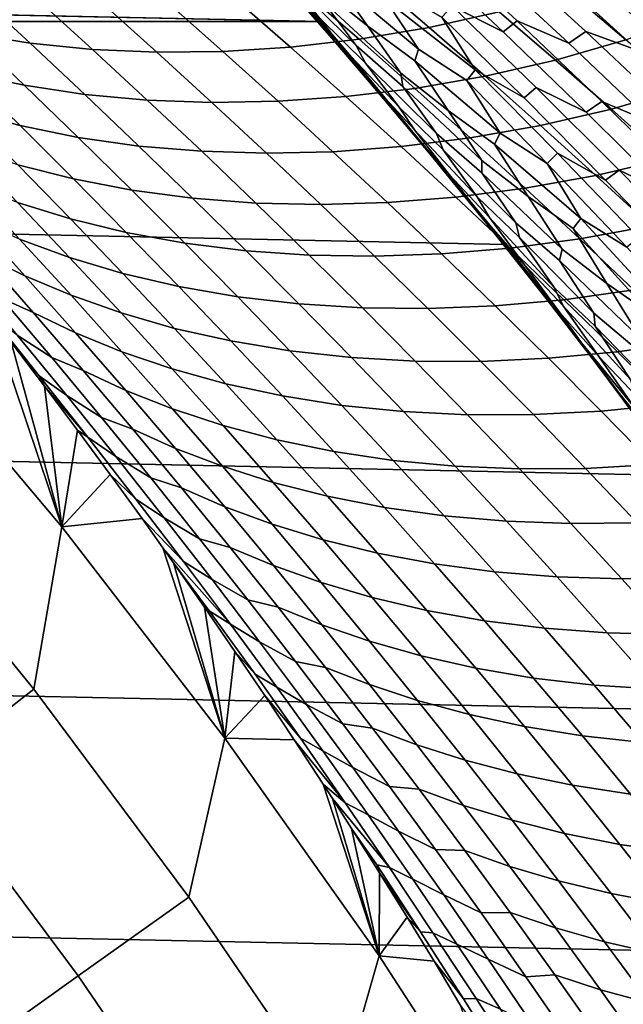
# Model space of a CAD drawing. Header units: metres. Extents: x -29 to 117, y -464 to 29.
# Tile 249 of 362: x 20.62 to 23.14, y 14.78 to 18.89. Entities that reach past the tile are written whole.
import ezdxf

# ---------------------------------------------------------------- set-up
doc = ezdxf.new("R2010")
doc.units = ezdxf.units.M
doc.layers.add('solid_24_501_056_XXX', color=7, linetype='CONTINUOUS')

msp = doc.modelspace()

# ---------------------------------------------------------------- linework, layer by layer
at = {"layer": 'solid_24_501_056_XXX'}
for points in [[(21.877172, 18.883842, -99.5), (-21.877172, 18.883842, -99.5), (-21.067442, 19.783127, -99.5)], [(21.877172, 18.883842, -99.5), (-21.067442, 19.783127, -99.5), (21.067442, 19.783127, -99.5)], [(21.067442, 19.783127, -99.5), (21.230419, 19.608143, 20), (22.03562, 18.698702, 20), (21.877172, 18.883842, -99.5)], [(22.079552, 18.630695, 24.482584), (22.03562, 18.698702, 20), (21.230419, 19.608143, 20), (21.905521, 18.833317, 24.714073)], [(21.823456, 18.927528, 24.82321), (21.905521, 18.833317, 24.714073), (21.230419, 19.608143, 20)], [(21.931847, 19.062904, 27.097235), (22.070745, 18.865934, 26.716711), (21.866047, 19.029411, 26.597908), (21.728909, 19.215572, 26.975533)], [(22.339151, 19.219343, 28.757349), (22.696327, 18.887028, 28.490547), (22.63789, 18.84038, 28.250345), (22.28747, 19.171068, 28.512207)], [(22.911615, 18.79331, 28.614447), (22.696327, 18.887028, 28.490547), (22.339151, 19.219343, 28.757349), (22.558472, 19.120972, 28.877775)], [(21.872908, 18.895777, 25.518579), (21.951174, 18.792482, 25.19573), (21.77058, 18.988174, 25.075207), (21.630608, 19.149754, 25.442898)], [(21.885365, 18.968086, 26.31146), (22.02351, 18.784084, 25.936474), (21.73468, 19.067396, 25.889566), (21.683483, 19.147823, 26.195906)], [(22.28747, 19.171068, 28.512207), (22.63789, 18.84038, 28.250345), (22.425358, 18.948561, 28.125944)], [(22.62356, 19.17127, 29.113958), (22.983019, 18.842257, 28.845901), (22.911615, 18.79331, 28.614447), (22.558472, 19.120972, 28.877775)], [(23.200943, 18.762671, 28.968521), (22.983019, 18.842257, 28.845901), (22.62356, 19.17127, 29.113958), (22.845226, 19.087324, 29.2335)], [(22.922115, 19.141064, 29.461206), (23.283783, 18.815268, 29.191645), (23.200943, 18.762671, 28.968521), (22.845226, 19.087324, 29.2335)], [(23.145983, 19.071213, 29.579105), (23.283783, 18.815268, 29.191645), (22.922115, 19.141064, 29.461206)], [(22.145208, 18.977736, 27.492336), (22.284143, 18.768585, 27.109156), (21.931847, 19.062904, 27.097235), (21.938898, 19.115387, 27.369009)], [(22.328188, 18.858707, 73.515152), (22.621681, 18.924402, 73.267876), (22.385252, 19.124535, 73.088783), (22.092913, 19.0602, 73.337738)], [(23.149929, 18.807919, 73.205368), (23.434105, 18.918518, 72.965439), (23.196274, 19.118658, 72.783463), (22.913691, 19.009123, 73.025711)], [(22.02351, 18.784084, 25.936474), (22.062773, 18.709715, 25.638678), (21.872908, 18.895777, 25.518579), (21.73468, 19.067396, 25.889566)], [(22.036816, 18.809717, 73.769379), (22.328188, 18.858707, 73.515152), (22.092913, 19.0602, 73.337738), (21.802614, 19.012682, 73.593437)], [(22.284143, 18.768585, 27.109156), (22.268406, 18.719351, 26.843517), (22.070745, 18.865934, 26.716711), (21.931847, 19.062904, 27.097235)], [(20.410835, 18.833113, 75.444946), (20.662188, 18.793348, 75.148918), (20.432714, 19.005167, 74.977631), (20.18223, 19.046967, 75.274094)], [(21.749416, 18.776508, 74.030998), (22.036816, 18.809717, 73.769379), (21.802614, 19.012682, 73.593437), (21.516235, 18.98105, 73.856331)], [(22.070745, 18.865934, 26.716711), (22.20982, 18.668339, 26.337572), (21.885365, 18.968086, 26.31146), (21.866047, 19.029411, 26.597908)], [(22.381666, 18.902493, 27.876364), (22.520237, 18.681709, 27.491426), (22.145208, 18.977736, 27.492336), (22.172052, 19.025406, 27.752211)], [(22.856615, 18.722, 73.445572), (23.149929, 18.807919, 73.205368), (22.913691, 19.009123, 73.025711), (22.621681, 18.924402, 73.267876)], [(20.662188, 18.793348, 75.148918), (20.922777, 18.767296, 74.859299), (20.692421, 18.97716, 74.687424), (20.432714, 19.005167, 74.977631)], [(20.922777, 18.767296, 74.859299), (21.19138, 18.755651, 74.57618), (20.960114, 18.963648, 74.403542), (20.692421, 18.97716, 74.687424)], [(21.46726, 18.758598, 74.300003), (21.749416, 18.776508, 74.030998), (21.516235, 18.98105, 73.856331), (21.235056, 18.964819, 74.126442)], [(21.951174, 18.792482, 25.19573), (22.093765, 18.6187, 24.825615), (21.823456, 18.927528, 24.82321), (21.77058, 18.988174, 25.075207)], [(22.20982, 18.668339, 26.337572), (22.218904, 18.611668, 26.05835), (22.02351, 18.784084, 25.936474), (21.885365, 18.968086, 26.31146)], [(22.520237, 18.681709, 27.491426), (22.485531, 18.636663, 27.237133), (22.284143, 18.768585, 27.109156), (22.145208, 18.977736, 27.492336)], [(21.19138, 18.755651, 74.57618), (21.46726, 18.758598, 74.300003), (21.235056, 18.964819, 74.126442), (20.960114, 18.963648, 74.403542)], [(22.093765, 18.6187, 24.825615), (21.905521, 18.833317, 24.714073), (21.823456, 18.927528, 24.82321)], [(22.425358, 18.948561, 28.125944), (22.776169, 18.608101, 27.864187), (22.72526, 18.564186, 27.619791), (22.381666, 18.902493, 27.876364)], [(22.984436, 18.504974, 27.992369), (22.776169, 18.608101, 27.864187), (22.425358, 18.948561, 28.125944), (22.63789, 18.84038, 28.250345)], [(20.395367, 18.668535, 75.91571), (20.637836, 18.617243, 75.614174), (20.410835, 18.833113, 75.444946), (20.169228, 18.886497, 75.74678)], [(22.062773, 18.709715, 25.638678), (22.203508, 18.5259, 25.265495), (21.951174, 18.792482, 25.19573), (21.872908, 18.895777, 25.518579)], [(22.561953, 18.654984, 73.691147), (22.856615, 18.722, 73.445572), (22.621681, 18.924402, 73.267876), (22.328188, 18.858707, 73.515152)], [(22.381666, 18.902493, 27.876364), (22.72526, 18.564186, 27.619791), (22.520237, 18.681709, 27.491426)], [(22.696327, 18.887028, 28.490547), (23.049566, 18.549831, 28.227674), (22.984436, 18.504974, 27.992369), (22.63789, 18.84038, 28.250345)], [(23.2609, 18.46085, 28.35494), (23.049566, 18.549831, 28.227674), (22.696327, 18.887028, 28.490547), (22.911615, 18.79331, 28.614447)], [(23.380772, 16.986727, -99.5), (-22.648489, 17.951477, -99.5), (-21.877172, 18.883842, -99.5), (22.648489, 17.951477, -99.5)], [(22.648489, 17.951477, -99.5), (-21.877172, 18.883842, -99.5), (21.877172, 18.883842, -99.5)], [(21.877172, 18.883842, -99.5), (22.03562, 18.698702, 20), (22.801893, 17.756229, 20), (22.648489, 17.951477, -99.5)], [(22.269489, 18.604561, 73.943878), (22.561953, 18.654984, 73.691147), (22.328188, 18.858707, 73.515152), (22.036816, 18.809717, 73.769379)], [(22.268406, 18.719351, 26.843517), (22.408485, 18.511724, 26.462147), (22.20982, 18.668339, 26.337572), (22.070745, 18.865934, 26.716711)], [(20.637836, 18.617243, 75.614174), (20.890068, 18.579493, 75.318611), (20.662188, 18.793348, 75.148918), (20.410835, 18.833113, 75.444946)], [(21.981056, 18.569811, 74.204185), (22.269489, 18.604561, 73.943878), (22.036816, 18.809717, 73.769379), (21.749416, 18.776508, 74.030998)], [(22.093765, 18.6187, 24.825615), (22.232531, 18.449955, 24.460663), (22.079552, 18.630695, 24.482584), (21.905521, 18.833317, 24.714073)], [(23.090012, 18.517317, 73.621864), (23.384647, 18.604387, 73.383644), (23.149929, 18.807919, 73.205368), (22.856615, 18.722, 73.445572)], [(22.983019, 18.842257, 28.845901), (23.338564, 18.508284, 28.581701), (23.2609, 18.46085, 28.35494), (22.911615, 18.79331, 28.614447)], [(23.55282, 18.433126, 28.707296), (23.338564, 18.508284, 28.581701), (22.983019, 18.842257, 28.845901), (23.200943, 18.762671, 28.968521)], [(20.890068, 18.579493, 75.318611), (21.151552, 18.555368, 75.029617), (20.922777, 18.767296, 74.859299), (20.662188, 18.793348, 75.148918)], [(21.151552, 18.555368, 75.029617), (21.421078, 18.545565, 74.747284), (21.19138, 18.755651, 74.57618), (20.922777, 18.767296, 74.859299)], [(21.697912, 18.550255, 74.472061), (21.981056, 18.569811, 74.204185), (21.749416, 18.776508, 74.030998), (21.46726, 18.758598, 74.300003)], [(22.203508, 18.5259, 25.265495), (22.267677, 18.431013, 24.952869), (22.093765, 18.6187, 24.825615), (21.951174, 18.792482, 25.19573)], [(22.218904, 18.611668, 26.05835), (22.359209, 18.415726, 25.681587), (22.062773, 18.709715, 25.638678), (22.02351, 18.784084, 25.936474)], [(22.485531, 18.636663, 27.237133), (22.625284, 18.417137, 26.853519), (22.268406, 18.719351, 26.843517), (22.284143, 18.768585, 27.109156)], [(20.388325, 18.509598, 76.3908), (20.619852, 18.448578, 76.082954), (20.395367, 18.668535, 75.91571), (20.164726, 18.731695, 76.223763)], [(21.421078, 18.545565, 74.747284), (21.697912, 18.550255, 74.472061), (21.46726, 18.758598, 74.300003), (21.19138, 18.755651, 74.57618)], [(22.794167, 18.449024, 73.865707), (23.090012, 18.517317, 73.621864), (22.856615, 18.722, 73.445572), (22.561953, 18.654984, 73.691147)], [(22.816978, 17.726509, 23.500824), (22.801893, 17.756229, 20), (22.03562, 18.698702, 20), (22.581844, 18.023191, 23.813959)], [(22.363506, 18.291527, 24.104679), (22.581844, 18.023191, 23.813959), (22.03562, 18.698702, 20)], [(22.332708, 18.32884, 24.145679), (22.363506, 18.291527, 24.104679), (22.03562, 18.698702, 20)], [(22.079552, 18.630695, 24.482584), (22.332708, 18.32884, 24.145679), (22.03562, 18.698702, 20)], [(22.359209, 18.415726, 25.681587), (22.386713, 18.347687, 25.392151), (22.203508, 18.5259, 25.265495), (22.062773, 18.709715, 25.638678)], [(22.625284, 18.417137, 26.853519), (22.600967, 18.371351, 26.593918), (22.408485, 18.511724, 26.462147), (22.268406, 18.719351, 26.843517)], [(22.520237, 18.681709, 27.491426), (22.864319, 18.333294, 27.234806), (22.82184, 18.291059, 26.986015), (22.485531, 18.636663, 27.237133)], [(23.064837, 18.221266, 27.367258), (22.864319, 18.333294, 27.234806), (22.520237, 18.681709, 27.491426), (22.72526, 18.564186, 27.619791)], [(20.619852, 18.448578, 76.082954), (20.863197, 18.399357, 75.781761), (20.637836, 18.617243, 75.614174), (20.395367, 18.668535, 75.91571)], [(22.408485, 18.511724, 26.462147), (22.549242, 18.30257, 26.081749), (22.218904, 18.611668, 26.05835), (22.20982, 18.668339, 26.337572)], [(22.500601, 18.397209, 74.116905), (22.794167, 18.449024, 73.865707), (22.561953, 18.654984, 73.691147), (22.269489, 18.604561, 73.943878)], [(20.863197, 18.399357, 75.781761), (21.11632, 18.363598, 75.486687), (20.890068, 18.579493, 75.318611), (20.637836, 18.617243, 75.614174)], [(22.211121, 18.360954, 74.375877), (22.500601, 18.397209, 74.116905), (22.269489, 18.604561, 73.943878), (21.981056, 18.569811, 74.204185)], [(22.232531, 18.449955, 24.460663), (22.332708, 18.32884, 24.145679), (22.079552, 18.630695, 24.482584)], [(22.267677, 18.431013, 24.952869), (22.41263, 18.244884, 24.580589), (22.232531, 18.449955, 24.460663), (22.093765, 18.6187, 24.825615)], [(22.549242, 18.30257, 26.081749), (22.548237, 18.250792, 25.809608), (22.359209, 18.415726, 25.681587), (22.218904, 18.611668, 26.05835)], [(22.485531, 18.636663, 27.237133), (22.82184, 18.291059, 26.986015), (22.625284, 18.417137, 26.853519)], [(22.776169, 18.608101, 27.864187), (23.122887, 18.262848, 27.606533), (23.064837, 18.221266, 27.367258), (22.72526, 18.564186, 27.619791)], [(23.326975, 18.164869, 27.738377), (23.122887, 18.262848, 27.606533), (22.776169, 18.608101, 27.864187), (22.984436, 18.504974, 27.992369)], [(23.321833, 18.310349, 73.796715), (23.617804, 18.398523, 73.560509), (23.384647, 18.604387, 73.383644), (23.090012, 18.517317, 73.621864)], [(21.11632, 18.363598, 75.486687), (21.37871, 18.341377, 75.198341), (21.151552, 18.555368, 75.029617), (20.890068, 18.579493, 75.318611)], [(21.926973, 18.339788, 74.642586), (22.211121, 18.360954, 74.375877), (21.981056, 18.569811, 74.204185), (21.697912, 18.550255, 74.472061)], [(21.37871, 18.341377, 75.198341), (21.649172, 18.333385, 74.916824), (21.421078, 18.545565, 74.747284), (21.151552, 18.555368, 75.029617)], [(21.649172, 18.333385, 74.916824), (21.926973, 18.339788, 74.642586), (21.697912, 18.550255, 74.472061), (21.421078, 18.545565, 74.747284)], [(22.386713, 18.347687, 25.392151), (22.529692, 18.151535, 25.017038), (22.267677, 18.431013, 24.952869), (22.203508, 18.5259, 25.265495)], [(23.024792, 18.240826, 74.038803), (23.321833, 18.310349, 73.796715), (23.090012, 18.517317, 73.621864), (22.794167, 18.449024, 73.865707)], [(23.049566, 18.549831, 28.227674), (23.398729, 18.207766, 27.968836), (23.326975, 18.164869, 27.738377), (22.984436, 18.504974, 27.992369)], [(23.606188, 18.1236, 28.099356), (23.398729, 18.207766, 27.968836), (23.049566, 18.549831, 28.227674), (23.2609, 18.46085, 28.35494)], [(20.61022, 18.28553, 76.556114), (20.842648, 18.226631, 76.248505), (20.619852, 18.448578, 76.082954), (20.388325, 18.509598, 76.3908)], [(22.600967, 18.371351, 26.593918), (22.741993, 18.152967, 26.211933), (22.549242, 18.30257, 26.081749), (22.408485, 18.511724, 26.462147)], [(20.842648, 18.226631, 76.248505), (21.086876, 18.179462, 75.947678), (20.863197, 18.399357, 75.781761), (20.619852, 18.448578, 76.082954)], [(22.41263, 18.244884, 24.580589), (22.554958, 18.062042, 24.212477), (22.332708, 18.32884, 24.145679), (22.232531, 18.449955, 24.460663)], [(22.730108, 18.187658, 74.288445), (23.024792, 18.240826, 74.038803), (22.794167, 18.449024, 73.865707), (22.500601, 18.397209, 74.116905)], [(21.086876, 18.179462, 75.947678), (21.340902, 18.145668, 75.653122), (21.11632, 18.363598, 75.486687), (20.863197, 18.399357, 75.781761)], [(22.439566, 18.14994, 74.546043), (22.730108, 18.187658, 74.288445), (22.500601, 18.397209, 74.116905), (22.211121, 18.360954, 74.375877)], [(22.529692, 18.151535, 25.017038), (22.579994, 18.065374, 24.714396), (22.41263, 18.244884, 24.580589), (22.267677, 18.431013, 24.952869)], [(22.548237, 18.250792, 25.809608), (22.690439, 18.042778, 25.431332), (22.386713, 18.347687, 25.392151), (22.359209, 18.415726, 25.681587)], [(22.82184, 18.291059, 26.986015), (22.962181, 18.061068, 26.602196), (22.600967, 18.371351, 26.593918), (22.625284, 18.417137, 26.853519)], [(20.609018, 18.128056, 77.033096), (20.830376, 18.059498, 76.719666), (20.61022, 18.28553, 76.556114), (20.389778, 18.356258, 76.869667)], [(21.340902, 18.145668, 75.653122), (21.604214, 18.125326, 75.365456), (21.37871, 18.341377, 75.198341), (21.11632, 18.363598, 75.486687)], [(22.154402, 18.127199, 74.811569), (22.439566, 18.14994, 74.546043), (22.211121, 18.360954, 74.375877), (21.926973, 18.339788, 74.642586)], [(22.962181, 18.061068, 26.602196), (22.929398, 18.018929, 26.34853), (22.741993, 18.152967, 26.211933), (22.600967, 18.371351, 26.593918)], [(21.604214, 18.125326, 75.365456), (21.875622, 18.119114, 75.084785), (21.649172, 18.333385, 74.916824), (21.37871, 18.341377, 75.198341)], [(21.875622, 18.119114, 75.084785), (22.154402, 18.127199, 74.811569), (21.926973, 18.339788, 74.642586), (21.649172, 18.333385, 74.916824)], [(22.554958, 18.062042, 24.212477), (22.363506, 18.291527, 24.104679), (22.332708, 18.32884, 24.145679)], [(22.690439, 18.042778, 25.431332), (22.706371, 17.981339, 25.15007), (22.529692, 18.151535, 25.017038), (22.386713, 18.347687, 25.392151)], [(22.864319, 18.333294, 27.234806), (23.204157, 17.980181, 26.982445), (23.154005, 17.940945, 26.739071), (22.82184, 18.291059, 26.986015)], [(23.400263, 17.873747, 27.118856), (23.204157, 17.980181, 26.982445), (22.864319, 18.333294, 27.234806), (23.064837, 18.221266, 27.367258)], [(23.253784, 18.030384, 74.210396), (23.552034, 18.101093, 73.9701), (23.321833, 18.310349, 73.796715), (23.024792, 18.240826, 74.038803)], [(20.830376, 18.059498, 76.719666), (21.063711, 18.002701, 76.412323), (20.842648, 18.226631, 76.248505), (20.61022, 18.28553, 76.556114)], [(22.554958, 18.062042, 24.212477), (22.666073, 17.91855, 23.870615), (22.581844, 18.023191, 23.813959), (22.363506, 18.291527, 24.104679)], [(22.741993, 18.152967, 26.211933), (22.884171, 17.932138, 25.830532), (22.548237, 18.250792, 25.809608), (22.549242, 18.30257, 26.081749)], [(22.82184, 18.291059, 26.986015), (23.154005, 17.940945, 26.739071), (22.962181, 18.061068, 26.602196)], [(22.579994, 18.065374, 24.714396), (22.727041, 17.866764, 24.340208), (22.554958, 18.062042, 24.212477), (22.41263, 18.244884, 24.580589)], [(22.884171, 17.932138, 25.830532), (22.873232, 17.885489, 25.565327), (22.690439, 18.042778, 25.431332), (22.548237, 18.250792, 25.809608)], [(22.95797, 17.975908, 74.458458), (23.253784, 18.030384, 74.210396), (23.024792, 18.240826, 74.038803), (22.730108, 18.187658, 74.288445)], [(23.122887, 18.262848, 27.606533), (23.465366, 17.912819, 27.353077), (23.400263, 17.873747, 27.118856), (23.064837, 18.221266, 27.367258)], [(23.665363, 17.82008, 27.488461), (23.465366, 17.912819, 27.353077), (23.122887, 18.262848, 27.606533), (23.326975, 18.164869, 27.738377)], [(20.618271, 17.97401, 77.514801), (20.826468, 17.897913, 77.19471), (20.609018, 18.128056, 77.033096), (20.401789, 18.20636, 77.353241)], [(21.063711, 18.002701, 76.412323), (21.308836, 17.95756, 76.111893), (21.086876, 18.179462, 75.947678), (20.842648, 18.226631, 76.248505)], [(22.666353, 17.936764, 74.714661), (22.95797, 17.975908, 74.458458), (22.730108, 18.187658, 74.288445), (22.439566, 18.14994, 74.546043)], [(20.46467, 17.908131, 78.337547), (20.640036, 17.820955, 78.002182), (20.426455, 18.057446, 77.842506), (20.252256, 18.14686, 78.177856)], [(21.308836, 17.95756, 76.111893), (21.563776, 17.925705, 75.817886), (21.340902, 18.145668, 75.653122), (21.086876, 18.179462, 75.947678)], [(21.563776, 17.925705, 75.817886), (21.828018, 17.907213, 75.53093), (21.604214, 18.125326, 75.365456), (21.340902, 18.145668, 75.653122)], [(22.380159, 17.912483, 74.978966), (22.666353, 17.936764, 74.714661), (22.439566, 18.14994, 74.546043), (22.154402, 18.127199, 74.811569)], [(22.706371, 17.981339, 25.15007), (22.851318, 17.772715, 24.773291), (22.579994, 18.065374, 24.714396), (22.529692, 18.151535, 25.017038)], [(22.929398, 18.018929, 26.34853), (23.071127, 17.789694, 25.966162), (22.884171, 17.932138, 25.830532), (22.741993, 18.152967, 26.211933)], [(20.826468, 17.897913, 77.19471), (21.04875, 17.831507, 76.881447), (20.830376, 18.059498, 76.719666), (20.609018, 18.128056, 77.033096)], [(21.828018, 17.907213, 75.53093), (22.100388, 17.902752, 75.251137), (21.875622, 18.119114, 75.084785), (21.604214, 18.125326, 75.365456)], [(22.100388, 17.902752, 75.251137), (22.380159, 17.912483, 74.978966), (22.154402, 18.127199, 74.811569), (21.875622, 18.119114, 75.084785)], [(22.851318, 17.772715, 24.773291), (22.887999, 17.695599, 24.480375), (22.727041, 17.866764, 24.340208), (22.579994, 18.065374, 24.714396)], [(20.640036, 17.820955, 78.002182), (20.832914, 17.739744, 77.6745), (20.618271, 17.97401, 77.514801), (20.426455, 18.057446, 77.842506)], [(21.04875, 17.831507, 76.881447), (21.283005, 17.776789, 76.574394), (21.063711, 18.002701, 76.412323), (20.830376, 18.059498, 76.719666)], [(22.727041, 17.866764, 24.340208), (22.872616, 17.669647, 23.96924), (22.666073, 17.91855, 23.870615), (22.554958, 18.062042, 24.212477)], [(22.666073, 17.91855, 23.870615), (22.816978, 17.726509, 23.500824), (22.581844, 18.023191, 23.813959)], [(22.873232, 17.885489, 25.565327), (23.017054, 17.665277, 25.185797), (22.706371, 17.981339, 25.15007), (22.690439, 18.042778, 25.431332)], [(22.962181, 18.061068, 26.602196), (23.294691, 17.700399, 26.355274), (23.253565, 17.662111, 26.107431), (22.929398, 18.018929, 26.34853)], [(23.184141, 17.761955, 74.626915), (23.4811, 17.817696, 74.38047), (23.253784, 18.030384, 74.210396), (22.95797, 17.975908, 74.458458)], [(23.481886, 17.586342, 26.496391), (23.294691, 17.700399, 26.355274), (22.962181, 18.061068, 26.602196), (23.154005, 17.940945, 26.739071)], [(21.283005, 17.776789, 76.574394), (21.529036, 17.733654, 76.274384), (21.308836, 17.95756, 76.111893), (21.063711, 18.002701, 76.412323)], [(23.017054, 17.665277, 25.185797), (23.02161, 17.610704, 24.912512), (22.851318, 17.772715, 24.773291), (22.706371, 17.981339, 25.15007)], [(22.929398, 18.018929, 26.34853), (23.253565, 17.662111, 26.107431), (23.071127, 17.789694, 25.966162)], [(24.071438, 15.992999, -99.5), (-23.380772, 16.986727, -99.5), (-22.648489, 17.951477, -99.5), (23.380772, 16.986727, -99.5)], [(20.542089, 17.727875, 78.857132), (20.675192, 17.667522, 78.495308), (20.46467, 17.908131, 78.337547), (20.330063, 17.974426, 78.697304)], [(20.832914, 17.739744, 77.6745), (21.042086, 17.665834, 77.354492), (20.826468, 17.897913, 77.19471), (20.618271, 17.97401, 77.514801)], [(21.529036, 17.733654, 76.274384), (21.784901, 17.703714, 75.980957), (21.563776, 17.925705, 75.817886), (21.308836, 17.95756, 76.111893)], [(22.648489, 17.951477, -99.5), (22.801893, 17.756229, 20), (23.527885, 16.782389, 20), (23.380772, 16.986727, -99.5)], [(22.891439, 17.721424, 74.881699), (23.184141, 17.761955, 74.626915), (22.95797, 17.975908, 74.458458), (22.666353, 17.936764, 74.714661)], [(20.675192, 17.667522, 78.495308), (20.85173, 17.582573, 78.159943), (20.640036, 17.820955, 78.002182), (20.46467, 17.908131, 78.337547)], [(21.042086, 17.665834, 77.354492), (21.265301, 17.601562, 77.041412), (21.04875, 17.831507, 76.881447), (20.826468, 17.897913, 77.19471)], [(21.784901, 17.703714, 75.980957), (22.050087, 17.687044, 75.69474), (21.828018, 17.907213, 75.53093), (21.563776, 17.925705, 75.817886)], [(22.050087, 17.687044, 75.69474), (22.323427, 17.684299, 75.415855), (22.100388, 17.902752, 75.251137), (21.828018, 17.907213, 75.53093)], [(22.323427, 17.684299, 75.415855), (22.604202, 17.695644, 75.144753), (22.380159, 17.912483, 74.978966), (22.100388, 17.902752, 75.251137)], [(22.604202, 17.695644, 75.144753), (22.891439, 17.721424, 74.881699), (22.666353, 17.936764, 74.714661), (22.380159, 17.912483, 74.978966)], [(22.872616, 17.669647, 23.96924), (22.96456, 17.541183, 23.641493), (22.816978, 17.726509, 23.500824), (22.666073, 17.91855, 23.870615)], [(23.071127, 17.789694, 25.966162), (23.214458, 17.557076, 25.584011), (22.873232, 17.885489, 25.565327), (22.884171, 17.932138, 25.830532)], [(22.887999, 17.695599, 24.480375), (23.036865, 17.484369, 24.104544), (22.872616, 17.669647, 23.96924), (22.727041, 17.866764, 24.340208)], [(23.214458, 17.557076, 25.584011), (23.193747, 17.515787, 25.325583), (23.017054, 17.665277, 25.185797), (22.873232, 17.885489, 25.565327)], [(20.608671, 17.573751, 79.363121), (20.752119, 17.479416, 79.014915), (20.542089, 17.727875, 78.857132), (20.400011, 17.82448, 79.205269)], [(20.85173, 17.582573, 78.159943), (21.045677, 17.503567, 77.832314), (20.832914, 17.739744, 77.6745), (20.640036, 17.820955, 78.002182)], [(21.265301, 17.601562, 77.041412), (21.500486, 17.548904, 76.73468), (21.283005, 17.776789, 76.574394), (21.04875, 17.831507, 76.881447)], [(21.500486, 17.548904, 76.73468), (21.747435, 17.50775, 76.43512), (21.529036, 17.733654, 76.274384), (21.283005, 17.776789, 76.574394)], [(23.253565, 17.662111, 26.107431), (23.39575, 17.42193, 25.724911), (23.214458, 17.557076, 25.584011), (23.071127, 17.789694, 25.966162)], [(21.045677, 17.503567, 77.832314), (21.255835, 17.431829, 77.512421), (21.042086, 17.665834, 77.354492), (20.832914, 17.739744, 77.6745)], [(21.747435, 17.50775, 76.43512), (22.004236, 17.479698, 76.142311), (21.784901, 17.703714, 75.980957), (21.529036, 17.733654, 76.274384)], [(23.525545, 16.779837, 22.559015), (23.527885, 16.782389, 20), (22.801893, 17.756229, 20), (23.296782, 17.094587, 22.862621)], [(23.267138, 17.134716, 22.901985), (23.296782, 17.094587, 22.862621), (22.801893, 17.756229, 20)], [(23.064054, 17.405704, 23.171926), (23.267138, 17.134716, 22.901985), (22.801893, 17.756229, 20)], [(22.825943, 17.715034, 23.488886), (23.064054, 17.405704, 23.171926), (22.801893, 17.756229, 20)], [(22.816978, 17.726509, 23.500824), (22.825943, 17.715034, 23.488886), (22.801893, 17.756229, 20)], [(23.02161, 17.610704, 24.912512), (23.168245, 17.389477, 24.534332), (22.887999, 17.695599, 24.480375), (22.851318, 17.772715, 24.773291)], [(23.11478, 17.503923, 75.047127), (23.408583, 17.545795, 74.7938), (23.184141, 17.761955, 74.626915), (22.891439, 17.721424, 74.881699)], [(20.495399, 17.6579, 79.726837), (20.440832, 17.728121, 79.651855), (20.075855, 17.625244, 84.956604), (20.793886, 16.772104, 84.956604)], [(20.752119, 17.479416, 79.014915), (20.883781, 17.425047, 78.651108), (20.675192, 17.667522, 78.495308), (20.542089, 17.727875, 78.857132)], [(22.004236, 17.479698, 76.142311), (22.270374, 17.464817, 75.856857), (22.050087, 17.687044, 75.69474), (21.784901, 17.703714, 75.980957)], [(22.544701, 17.46376, 75.578903), (22.82649, 17.476681, 75.308907), (22.604202, 17.695644, 75.144753), (22.323427, 17.684299, 75.415855)], [(22.82649, 17.476681, 75.308907), (23.11478, 17.503923, 75.047127), (22.891439, 17.721424, 74.881699), (22.604202, 17.695644, 75.144753)], [(22.96456, 17.541183, 23.641493), (23.117704, 17.335711, 23.26922), (22.825943, 17.715034, 23.488886), (22.816978, 17.726509, 23.500824)], [(23.117704, 17.335711, 23.26922), (23.064054, 17.405704, 23.171926), (22.825943, 17.715034, 23.488886)], [(23.168245, 17.389477, 24.534332), (23.191561, 17.32172, 24.250881), (23.036865, 17.484369, 24.104544), (22.887999, 17.695599, 24.480375)], [(20.582861, 17.544397, 79.846985), (20.495399, 17.6579, 79.726837), (20.793886, 16.772104, 84.956604)], [(20.700275, 17.403164, 79.882004), (20.495399, 17.6579, 79.726837), (20.582861, 17.544397, 79.846985)], [(20.700275, 17.403164, 79.882004), (20.81529, 17.321138, 79.51889), (20.608671, 17.573751, 79.363121), (20.495399, 17.6579, 79.726837)], [(20.883781, 17.425047, 78.651108), (21.061501, 17.342306, 78.315773), (20.85173, 17.582573, 78.159943), (20.675192, 17.667522, 78.495308)], [(21.255835, 17.431829, 77.512421), (21.479992, 17.369671, 77.199554), (21.265301, 17.601562, 77.041412), (21.042086, 17.665834, 77.354492)], [(22.270374, 17.464817, 75.856857), (22.544701, 17.46376, 75.578903), (22.323427, 17.684299, 75.415855), (22.050087, 17.687044, 75.69474)], [(23.036865, 17.484369, 24.104544), (23.18536, 17.272804, 23.73103), (22.96456, 17.541183, 23.641493), (22.872616, 17.669647, 23.96924)], [(23.193747, 17.515787, 25.325583), (23.338909, 17.283253, 24.945063), (23.02161, 17.610704, 24.912512), (23.017054, 17.665277, 25.185797)], [(20.075855, 17.625244, 84.956604), (19.994238, 16.934256, 92.171654), (20.676966, 16.093529, 92.171654), (20.793886, 16.772104, 84.956604)], [(23.338909, 17.283253, 24.945063), (23.3323, 17.235817, 24.679546), (23.168245, 17.389477, 24.534332), (23.02161, 17.610704, 24.912512)], [(20.81529, 17.321138, 79.51889), (20.96011, 17.229057, 79.170639), (20.752119, 17.479416, 79.014915), (20.608671, 17.573751, 79.363121)], [(21.061501, 17.342306, 78.315773), (21.256523, 17.26549, 77.98822), (21.045677, 17.503567, 77.832314), (20.85173, 17.582573, 78.159943)], [(21.479992, 17.369671, 77.199554), (21.716116, 17.31905, 76.893173), (21.500486, 17.548904, 76.73468), (21.265301, 17.601562, 77.041412)], [(20.722744, 17.360374, 80.03904), (20.582861, 17.544397, 79.846985), (20.793886, 16.772104, 84.956604)], [(20.700275, 17.403164, 79.882004), (20.582861, 17.544397, 79.846985), (20.722744, 17.360374, 80.03904)], [(21.716116, 17.31905, 76.893173), (21.963991, 17.279852, 76.594093), (21.747435, 17.50775, 76.43512), (21.500486, 17.548904, 76.73468)], [(23.18536, 17.272804, 23.73103), (23.258533, 17.159821, 23.416965), (23.117704, 17.335711, 23.26922), (22.96456, 17.541183, 23.641493)], [(23.336338, 17.284258, 75.210922), (23.631252, 17.327429, 74.959084), (23.408583, 17.545795, 74.7938), (23.11478, 17.503923, 75.047127)], [(21.256523, 17.26549, 77.98822), (21.467672, 17.195906, 77.668465), (21.255835, 17.431829, 77.512421), (21.045677, 17.503567, 77.832314)], [(21.963991, 17.279852, 76.594093), (22.221739, 17.25366, 76.301918), (22.004236, 17.479698, 76.142311), (21.747435, 17.50775, 76.43512)], [(23.046982, 17.255592, 75.471397), (23.336338, 17.284258, 75.210922), (23.11478, 17.503923, 75.047127), (22.82649, 17.476681, 75.308907)], [(20.96011, 17.229057, 79.170639), (21.090399, 17.180708, 78.804932), (20.883781, 17.425047, 78.651108), (20.752119, 17.479416, 79.014915)], [(22.221739, 17.25366, 76.301918), (22.488842, 17.24054, 76.017258), (22.270374, 17.464817, 75.856857), (22.004236, 17.479698, 76.142311)], [(22.488842, 17.24054, 76.017258), (22.764164, 17.241133, 75.740273), (22.544701, 17.46376, 75.578903), (22.270374, 17.464817, 75.856857)], [(22.764164, 17.241133, 75.740273), (23.046982, 17.255592, 75.471397), (22.82649, 17.476681, 75.308907), (22.544701, 17.46376, 75.578903)], [(23.191561, 17.32172, 24.250881), (23.341963, 17.09774, 23.873663), (23.18536, 17.272804, 23.73103), (23.036865, 17.484369, 24.104544)], [(21.090399, 17.180708, 78.804932), (21.269302, 17.100163, 78.469658), (21.061501, 17.342306, 78.315773), (20.883781, 17.425047, 78.651108)], [(21.467672, 17.195906, 77.668465), (21.69278, 17.135841, 77.355835), (21.479992, 17.369671, 77.199554), (21.255835, 17.431829, 77.512421)], [(23.117704, 17.335711, 23.26922), (23.267138, 17.134716, 22.901985), (23.064054, 17.405704, 23.171926)], [(20.700275, 17.403164, 79.882004), (20.722744, 17.360374, 80.03904), (20.903025, 17.14658, 80.035469)], [(20.903025, 17.14658, 80.035469), (21.019825, 17.06665, 79.672562), (20.81529, 17.321138, 79.51889), (20.700275, 17.403164, 79.882004)], [(21.69278, 17.135841, 77.355835), (21.929853, 17.087233, 77.049835), (21.716116, 17.31905, 76.893173), (21.479992, 17.369671, 77.199554)], [(20.860487, 17.176085, 80.228081), (20.722744, 17.360374, 80.03904), (20.793886, 16.772104, 84.956604)], [(20.903025, 17.14658, 80.035469), (20.722744, 17.360374, 80.03904), (20.860487, 17.176085, 80.228081)], [(21.269302, 17.100163, 78.469658), (21.465408, 17.025518, 78.142197), (21.256523, 17.26549, 77.98822), (21.061501, 17.342306, 78.315773)], [(23.258533, 17.159821, 23.416965), (23.413815, 16.940481, 23.042656), (23.267138, 17.134716, 22.901985), (23.117704, 17.335711, 23.26922)], [(21.019825, 17.06665, 79.672562), (21.166018, 16.97681, 79.324287), (20.96011, 17.229057, 79.170639), (20.81529, 17.321138, 79.51889)], [(21.929853, 17.087233, 77.049835), (22.178663, 17.049963, 76.751259), (21.963991, 17.279852, 76.594093), (21.716116, 17.31905, 76.893173)], [(23.265633, 17.032381, 75.63221), (23.556067, 17.062426, 75.373062), (23.336338, 17.284258, 75.210922), (23.046982, 17.255592, 75.471397)], [(21.465408, 17.025518, 78.142197), (21.677557, 16.958069, 77.822609), (21.467672, 17.195906, 77.668465), (21.256523, 17.26549, 77.98822)], [(22.178663, 17.049963, 76.751259), (22.43737, 17.025604, 76.459755), (22.221739, 17.25366, 76.301918), (21.963991, 17.279852, 76.594093)], [(22.43737, 17.025604, 76.459755), (22.705448, 17.01421, 76.175919), (22.488842, 17.24054, 76.017258), (22.221739, 17.25366, 76.301918)], [(22.705448, 17.01421, 76.175919), (22.981775, 17.01642, 75.899918), (22.764164, 17.241133, 75.740273), (22.488842, 17.24054, 76.017258)], [(22.981775, 17.01642, 75.899918), (23.265633, 17.032381, 75.63221), (23.046982, 17.255592, 75.471397), (22.764164, 17.241133, 75.740273)], [(21.166018, 16.97681, 79.324287), (21.295004, 16.934519, 78.956757), (21.090399, 17.180708, 78.804932), (20.96011, 17.229057, 79.170639)], [(20.99609, 16.991568, 80.414139), (20.860487, 17.176085, 80.228081), (20.793886, 16.772104, 84.956604)], [(21.103645, 16.888145, 80.186798), (20.903025, 17.14658, 80.035469), (20.860487, 17.176085, 80.228081), (20.99609, 16.991568, 80.414139)], [(21.295004, 16.934519, 78.956757), (21.475096, 16.856152, 78.621559), (21.269302, 17.100163, 78.469658), (21.090399, 17.180708, 78.804932)], [(21.677557, 16.958069, 77.822609), (21.903625, 16.900076, 77.510246), (21.69278, 17.135841, 77.355835), (21.467672, 17.195906, 77.668465)], [(21.103645, 16.888145, 80.186798), (21.222231, 16.810297, 79.824112), (21.019825, 17.06665, 79.672562), (20.903025, 17.14658, 80.035469)], [(21.903625, 16.900076, 77.510246), (22.141655, 16.853456, 77.204643), (21.929853, 17.087233, 77.049835), (21.69278, 17.135841, 77.355835)], [(21.475096, 16.856152, 78.621559), (21.672293, 16.783661, 78.294228), (21.465408, 17.025518, 78.142197), (21.269302, 17.100163, 78.469658)], [(22.141655, 16.853456, 77.204643), (22.391411, 16.81809, 76.906609), (22.178663, 17.049963, 76.751259), (21.929853, 17.087233, 77.049835)], [(21.222231, 16.810297, 79.824112), (21.369802, 16.722685, 79.47583), (21.166018, 16.97681, 79.324287), (21.019825, 17.06665, 79.672562)], [(22.391411, 16.81809, 76.906609), (22.651085, 16.79553, 76.615799), (22.43737, 17.025604, 76.459755), (22.178663, 17.049963, 76.751259)], [(21.672293, 16.783661, 78.294228), (21.885447, 16.718327, 77.974823), (21.677557, 16.958069, 77.822609), (21.465408, 17.025518, 78.142197)], [(22.651085, 16.79553, 76.615799), (22.920151, 16.785831, 76.332817), (22.705448, 17.01421, 76.175919), (22.43737, 17.025604, 76.459755)], [(22.920151, 16.785831, 76.332817), (23.197495, 16.789621, 76.057831), (22.981775, 17.01642, 75.899918), (22.705448, 17.01421, 76.175919)], [(23.197495, 16.789621, 76.057831), (23.482401, 16.807045, 75.791306), (23.265633, 17.032381, 75.63221), (22.981775, 17.01642, 75.899918)], [(24.71983, 14.971294, -99.5), (-24.071438, 15.992999, -99.5), (-23.380772, 16.986727, -99.5), (24.071438, 15.992999, -99.5)], [(21.12956, 16.806858, 80.59729), (20.99609, 16.991568, 80.414139), (20.793886, 16.772104, 84.956604)], [(21.302097, 16.627876, 80.335968), (21.103645, 16.888145, 80.186798), (20.99609, 16.991568, 80.414139), (21.12956, 16.806858, 80.59729)], [(21.369802, 16.722685, 79.47583), (21.497555, 16.686487, 79.106567), (21.295004, 16.934519, 78.956757), (21.166018, 16.97681, 79.324287)], [(21.885447, 16.718327, 77.974823), (22.112484, 16.662382, 77.662758), (21.903625, 16.900076, 77.510246), (21.677557, 16.958069, 77.822609)], [(20.676966, 16.093529, 92.171654), (19.994238, 16.934256, 92.171654), (19.561525, 16.567768, 99.382652), (20.229479, 15.745235, 99.382652)], [(21.497555, 16.686487, 79.106567), (21.678843, 16.610281, 78.771469), (21.475096, 16.856152, 78.621559), (21.295004, 16.934519, 78.956757)], [(21.302097, 16.627876, 80.335968), (21.422466, 16.552092, 79.973526), (21.222231, 16.810297, 79.824112), (21.103645, 16.888145, 80.186798)], [(22.112484, 16.662382, 77.662758), (22.351479, 16.617725, 77.35759), (22.141655, 16.853456, 77.204643), (21.903625, 16.900076, 77.510246)], [(21.678843, 16.610281, 78.771469), (21.877132, 16.539927, 78.44429), (21.672293, 16.783661, 78.294228), (21.475096, 16.856152, 78.621559)], [(22.351479, 16.617725, 77.35759), (22.602192, 16.584236, 77.06012), (22.391411, 16.81809, 76.906609), (22.141655, 16.853456, 77.204643)], [(21.216356, 16.685043, 80.716415), (21.12956, 16.806858, 80.59729), (20.793886, 16.772104, 84.956604), (21.475691, 15.889743, 84.956604)], [(21.498333, 16.365786, 80.482971), (21.302097, 16.627876, 80.335968), (21.12956, 16.806858, 80.59729), (21.216356, 16.685043, 80.716415)], [(21.422466, 16.552092, 79.973526), (21.571417, 16.466692, 79.625252), (21.369802, 16.722685, 79.47583), (21.222231, 16.810297, 79.824112)], [(22.602192, 16.584236, 77.06012), (22.862843, 16.563446, 76.770027), (22.651085, 16.79553, 76.615799), (22.391411, 16.81809, 76.906609)], [(22.862843, 16.563446, 76.770027), (23.132904, 16.555407, 76.487923), (22.920151, 16.785831, 76.332817), (22.651085, 16.79553, 76.615799)], [(23.132904, 16.555407, 76.487923), (23.411278, 16.560741, 76.213982), (23.197495, 16.789621, 76.057831), (22.920151, 16.785831, 76.332817)], [(20.793886, 16.772104, 84.956604), (20.676966, 16.093529, 92.171654), (21.324368, 15.225306, 92.171654), (21.475691, 15.889743, 84.956604)], [(21.877132, 16.539927, 78.44429), (22.091303, 16.476685, 78.125099), (21.885447, 16.718327, 77.974823), (21.672293, 16.783661, 78.294228)], [(21.571417, 16.466692, 79.625252), (21.698008, 16.436623, 79.254341), (21.497555, 16.686487, 79.106567), (21.369802, 16.722685, 79.47583)], [(22.091303, 16.476685, 78.125099), (22.319315, 16.422766, 77.813354), (22.112484, 16.662382, 77.662758), (21.885447, 16.718327, 77.974823)], [(21.2609, 16.621992, 80.777565), (21.216356, 16.685043, 80.716415), (21.475691, 15.889743, 84.956604)], [(21.498333, 16.365786, 80.482971), (21.216356, 16.685043, 80.716415), (21.2609, 16.621992, 80.777565), (21.409943, 16.421553, 80.862701)], [(21.698008, 16.436623, 79.254341), (21.880495, 16.362558, 78.919365), (21.678843, 16.610281, 78.771469), (21.497555, 16.686487, 79.106567)], [(21.498333, 16.365786, 80.482971), (21.620485, 16.292044, 80.120781), (21.422466, 16.552092, 79.973526), (21.302097, 16.627876, 80.335968)], [(22.319315, 16.422766, 77.813354), (22.559284, 16.380049, 77.508644), (22.351479, 16.617725, 77.35759), (22.112484, 16.662382, 77.662758)], [(21.390116, 16.437008, 80.955032), (21.2609, 16.621992, 80.777565), (21.475691, 15.889743, 84.956604)], [(21.409943, 16.421553, 80.862701), (21.2609, 16.621992, 80.777565), (21.390116, 16.437008, 80.955032)], [(21.880495, 16.362558, 78.919365), (22.079887, 16.294319, 78.592354), (21.877132, 16.539927, 78.44429), (21.678843, 16.610281, 78.771469)], [(22.559284, 16.380049, 77.508644), (22.810963, 16.348404, 77.211761), (22.602192, 16.584236, 77.06012), (22.351479, 16.617725, 77.35759)], [(22.810963, 16.348404, 77.211761), (23.072601, 16.329351, 76.922417), (22.862843, 16.563446, 76.770027), (22.602192, 16.584236, 77.06012)], [(21.620485, 16.292044, 80.120781), (21.770819, 16.208841, 79.772545), (21.571417, 16.466692, 79.625252), (21.422466, 16.552092, 79.973526)], [(22.079887, 16.294319, 78.592354), (22.295078, 16.23315, 78.273407), (22.091303, 16.476685, 78.125099), (21.877132, 16.539927, 78.44429)], [(23.072601, 16.329351, 76.922417), (23.34367, 16.322939, 76.641212), (23.132904, 16.555407, 76.487923), (22.862843, 16.563446, 76.770027)], [(23.34367, 16.322939, 76.641212), (23.623081, 16.329777, 76.368347), (23.411278, 16.560741, 76.213982), (23.132904, 16.555407, 76.487923)], [(21.770819, 16.208841, 79.772545), (21.896322, 16.184933, 79.400063), (21.698008, 16.436623, 79.254341), (21.571417, 16.466692, 79.625252)], [(22.295078, 16.23315, 78.273407), (22.524075, 16.181234, 77.962013), (22.319315, 16.422766, 77.813354), (22.091303, 16.476685, 78.125099)], [(21.517212, 16.25194, 81.129738), (21.390116, 16.437008, 80.955032), (21.475691, 15.889743, 84.956604)], [(21.60158, 16.155903, 81.006859), (21.409943, 16.421553, 80.862701), (21.390116, 16.437008, 80.955032), (21.517212, 16.25194, 81.129738)], [(21.60158, 16.155903, 81.006859), (21.692308, 16.101896, 80.627762), (21.498333, 16.365786, 80.482971), (21.409943, 16.421553, 80.862701)], [(21.896322, 16.184933, 79.400063), (22.080013, 16.112993, 79.065231), (21.880495, 16.362558, 78.919365), (21.698008, 16.436623, 79.254341)], [(22.524075, 16.181234, 77.962013), (22.765028, 16.140429, 77.657784), (22.559284, 16.380049, 77.508644), (22.319315, 16.422766, 77.813354)], [(22.765028, 16.140429, 77.657784), (23.017681, 16.1106, 77.361519), (22.810963, 16.348404, 77.211761), (22.559284, 16.380049, 77.508644)], [(21.692308, 16.101896, 80.627762), (21.816244, 16.030178, 80.265839), (21.620485, 16.292044, 80.120781), (21.498333, 16.365786, 80.482971)], [(22.080013, 16.112993, 79.065231), (22.280514, 16.04685, 78.738419), (22.079887, 16.294319, 78.592354), (21.880495, 16.362558, 78.919365)], [(23.017681, 16.1106, 77.361519), (23.280315, 16.093252, 77.072952), (23.072601, 16.329351, 76.922417), (22.810963, 16.348404, 77.211761)], [(22.280514, 16.04685, 78.738419), (22.496733, 15.987731, 78.419739), (22.295078, 16.23315, 78.273407), (22.079887, 16.294319, 78.592354)], [(23.280315, 16.093252, 77.072952), (23.552401, 16.088428, 76.792679), (23.34367, 16.322939, 76.641212), (23.072601, 16.329351, 76.922417)], [(21.642195, 16.066826, 81.301727), (21.517212, 16.25194, 81.129738), (21.475691, 15.889743, 84.956604)], [(21.790918, 15.888504, 81.148773), (21.60158, 16.155903, 81.006859), (21.517212, 16.25194, 81.129738), (21.642195, 16.066826, 81.301727)], [(21.816244, 16.030178, 80.265839), (21.967958, 15.949156, 79.917664), (21.770819, 16.208841, 79.772545), (21.620485, 16.292044, 80.120781)], [(22.496733, 15.987731, 78.419739), (22.726721, 15.937794, 78.108711), (22.524075, 16.181234, 77.962013), (22.295078, 16.23315, 78.273407)], [(21.967958, 15.949156, 79.917664), (22.092453, 15.931437, 79.543701), (21.896322, 16.184933, 79.400063), (21.770819, 16.208841, 79.772545)], [(22.092453, 15.931437, 79.543701), (22.277351, 15.861601, 79.209045), (22.080013, 16.112993, 79.065231), (21.896322, 16.184933, 79.400063)], [(22.726721, 15.937794, 78.108711), (22.968666, 15.89887, 77.804993), (22.765028, 16.140429, 77.657784), (22.524075, 16.181234, 77.962013)], [(21.790918, 15.888504, 81.148773), (21.883978, 15.83623, 80.770317), (21.692308, 16.101896, 80.627762), (21.60158, 16.155903, 81.006859)], [(22.968666, 15.89887, 77.804993), (23.222303, 15.870828, 77.509369), (23.017681, 16.1106, 77.361519), (22.765028, 16.140429, 77.657784)], [(21.324368, 15.225306, 92.171654), (20.676966, 16.093529, 92.171654), (20.229479, 15.745235, 99.382652), (20.862869, 14.895802, 99.382652)], [(21.883978, 15.83623, 80.770317), (22.009691, 15.766517, 80.408684), (21.816244, 16.030178, 80.265839), (21.692308, 16.101896, 80.627762)], [(22.277351, 15.861601, 79.209045), (22.478964, 15.797533, 78.882454), (22.280514, 16.04685, 78.738419), (22.080013, 16.112993, 79.065231)], [(23.222303, 15.870828, 77.509369), (23.485943, 15.855151, 77.221603), (23.280315, 16.093252, 77.072952), (23.017681, 16.1106, 77.361519)], [(21.765076, 15.881718, 81.47084), (21.642195, 16.066826, 81.301727), (21.475691, 15.889743, 84.956604)], [(21.977907, 15.619379, 81.288406), (21.790918, 15.888504, 81.148773), (21.642195, 16.066826, 81.301727), (21.765076, 15.881718, 81.47084)], [(22.478964, 15.797533, 78.882454), (22.69622, 15.74044, 78.564056), (22.496733, 15.987731, 78.419739), (22.280514, 16.04685, 78.738419)], [(22.009691, 15.766517, 80.408684), (22.16279, 15.687656, 80.060577), (21.967958, 15.949156, 79.917664), (21.816244, 16.030178, 80.265839)], [(25.325327, 13.922554, -99.5), (-24.71983, 14.971294, -99.5), (-24.071438, 15.992999, -99.5), (24.71983, 14.971294, -99.5)], [(22.69622, 15.74044, 78.564056), (22.927208, 15.692454, 78.253433), (22.726721, 15.937794, 78.108711), (22.496733, 15.987731, 78.419739)], [(22.16279, 15.687656, 80.060577), (22.28635, 15.676154, 79.685234), (22.092453, 15.931437, 79.543701), (21.967958, 15.949156, 79.917664)], [(22.28635, 15.676154, 79.685234), (22.472462, 15.608401, 79.350769), (22.277351, 15.861601, 79.209045), (22.092453, 15.931437, 79.543701)], [(22.927208, 15.692454, 78.253433), (23.170153, 15.655384, 77.950249), (22.968666, 15.89887, 77.804993), (22.726721, 15.937794, 78.108711)], [(21.475691, 15.889743, 84.956604), (21.324368, 15.225306, 92.171654), (21.935337, 14.331071, 92.171654), (22.120079, 14.979697, 84.956604)], [(21.88588, 15.69665, 81.636925), (21.765076, 15.881718, 81.47084), (21.475691, 15.889743, 84.956604), (22.120079, 14.979697, 84.956604)], [(21.977907, 15.619379, 81.288406), (21.765076, 15.881718, 81.47084), (21.88588, 15.69665, 81.636925)], [(21.977907, 15.619379, 81.288406), (22.07329, 15.568813, 80.910606), (21.883978, 15.83623, 80.770317), (21.790918, 15.888504, 81.148773)], [(23.170153, 15.655384, 77.950249), (23.424782, 15.629096, 77.655289), (23.222303, 15.870828, 77.509369), (22.968666, 15.89887, 77.804993)], [(22.472462, 15.608401, 79.350769), (22.675192, 15.546386, 79.024414), (22.478964, 15.797533, 78.882454), (22.277351, 15.861601, 79.209045)], [(22.07329, 15.568813, 80.910606), (22.200779, 15.501081, 80.549278), (22.009691, 15.766517, 80.408684), (21.883978, 15.83623, 80.770317)], [(22.200779, 15.501081, 80.549278), (22.355265, 15.424366, 80.201271), (22.16279, 15.687656, 80.060577), (22.009691, 15.766517, 80.408684)], [(22.675192, 15.546386, 79.024414), (22.89349, 15.491295, 78.706345), (22.69622, 15.74044, 78.564056), (22.478964, 15.797533, 78.882454)], [(20.862869, 14.895802, 99.382652), (20.229479, 15.745235, 99.382652), (19.73942, 15.363808, 106.589211), (20.357468, 14.534952, 106.589211)], [(22.89349, 15.491295, 78.706345), (23.125484, 15.445233, 78.396133), (22.927208, 15.692454, 78.253433), (22.69622, 15.74044, 78.564056)], [(21.924578, 15.636697, 81.690102), (21.88588, 15.69665, 81.636925), (22.120079, 14.979697, 84.956604)], [(22.162506, 15.34855, 81.425743), (21.977907, 15.619379, 81.288406), (21.88588, 15.69665, 81.636925), (21.924578, 15.636697, 81.690102)], [(22.355265, 15.424366, 80.201271), (22.47797, 15.419106, 79.824631), (22.28635, 15.676154, 79.685234), (22.16279, 15.687656, 80.060577)], [(22.47797, 15.419106, 79.824631), (22.665298, 15.353415, 79.490372), (22.472462, 15.608401, 79.350769), (22.28635, 15.676154, 79.685234)], [(23.125484, 15.445233, 78.396133), (23.369438, 15.409986, 78.093513), (23.170153, 15.655384, 77.950249), (22.927208, 15.692454, 78.253433)], [(22.004635, 15.511621, 81.800064), (21.924578, 15.636697, 81.690102), (22.120079, 14.979697, 84.956604)], [(22.162506, 15.34855, 81.425743), (21.924578, 15.636697, 81.690102), (22.004635, 15.511621, 81.800064), (22.109613, 15.359198, 81.828407)], [(22.162506, 15.34855, 81.425743), (22.260202, 15.299666, 81.048599), (22.07329, 15.568813, 80.910606), (21.977907, 15.619379, 81.288406)], [(22.665298, 15.353415, 79.490372), (22.86915, 15.293427, 79.164291), (22.675192, 15.546386, 79.024414), (22.472462, 15.608401, 79.350769)], [(22.260202, 15.299666, 81.048599), (22.389462, 15.233895, 80.687592), (22.200779, 15.501081, 80.549278), (22.07329, 15.568813, 80.910606)], [(22.121374, 15.326633, 81.960342), (22.004635, 15.511621, 81.800064), (22.120079, 14.979697, 84.956604)], [(22.109613, 15.359198, 81.828407), (22.004635, 15.511621, 81.800064), (22.121374, 15.326633, 81.960342)], [(22.86915, 15.293427, 79.164291), (23.088495, 15.240313, 78.84655), (22.89349, 15.491295, 78.706345), (22.675192, 15.546386, 79.024414)], [(22.389462, 15.233895, 80.687592), (22.54533, 15.159305, 80.339699), (22.355265, 15.424366, 80.201271), (22.200779, 15.501081, 80.549278)], [(23.088495, 15.240313, 78.84655), (23.321503, 15.196148, 78.536789), (23.125484, 15.445233, 78.396133), (22.89349, 15.491295, 78.706345)], [(23.321503, 15.196148, 78.536789), (23.566471, 15.162694, 78.234756), (23.369438, 15.409986, 78.093513), (23.125484, 15.445233, 78.396133)], [(22.54533, 15.159305, 80.339699), (22.667265, 15.160311, 79.961853), (22.47797, 15.419106, 79.824631), (22.355265, 15.424366, 80.201271)], [(22.667265, 15.160311, 79.961853), (22.85581, 15.09666, 79.627831), (22.665298, 15.353415, 79.490372), (22.47797, 15.419106, 79.824631)], [(22.109613, 15.359198, 81.828407), (22.121374, 15.326633, 81.960342), (22.292055, 15.08013, 81.964684)], [(22.292055, 15.08013, 81.964684), (22.344664, 15.076039, 81.560745), (22.162506, 15.34855, 81.425743), (22.109613, 15.359198, 81.828407)], [(22.344664, 15.076039, 81.560745), (22.444662, 15.028812, 81.184273), (22.260202, 15.299666, 81.048599), (22.162506, 15.34855, 81.425743)], [(22.85581, 15.09666, 79.627831), (23.060789, 15.038675, 79.30204), (22.86915, 15.293427, 79.164291), (22.665298, 15.353415, 79.490372)], [(22.236122, 15.141686, 82.117836), (22.121374, 15.326633, 81.960342), (22.120079, 14.979697, 84.956604)], [(22.292055, 15.08013, 81.964684), (22.121374, 15.326633, 81.960342), (22.236122, 15.141686, 82.117836)], [(22.444662, 15.028812, 81.184273), (22.575689, 14.96498, 80.823601), (22.389462, 15.233895, 80.687592), (22.260202, 15.299666, 81.048599)], [(23.060789, 15.038675, 79.30204), (23.281185, 14.987512, 78.984665), (23.088495, 15.240313, 78.84655), (22.86915, 15.293427, 79.164291)], [(21.935337, 14.331071, 92.171654), (21.324368, 15.225306, 92.171654), (20.862869, 14.895802, 99.382652), (21.460615, 14.02092, 99.382652)], [(22.575689, 14.96498, 80.823601), (22.732941, 14.892495, 80.475845), (22.54533, 15.159305, 80.339699), (22.389462, 15.233895, 80.687592)], [(23.281185, 14.987512, 78.984665), (23.515211, 14.945214, 78.675377), (23.321503, 15.196148, 78.536789), (23.088495, 15.240313, 78.84655)], [(22.348906, 14.956779, 82.272636), (22.236122, 15.141686, 82.117836), (22.120079, 14.979697, 84.956604)], [(22.471931, 14.799376, 82.098518), (22.292055, 15.08013, 81.964684), (22.236122, 15.141686, 82.117836), (22.348906, 14.956779, 82.272636)], [(22.732941, 14.892495, 80.475845), (22.854185, 14.89979, 80.096886), (22.667265, 15.160311, 79.961853), (22.54533, 15.159305, 80.339699)], [(22.854185, 14.89979, 80.096886), (23.043949, 14.838155, 79.763115), (22.85581, 15.09666, 79.627831), (22.667265, 15.160311, 79.961853)], [(22.471931, 14.799376, 82.098518), (22.524336, 14.801871, 81.693405), (22.344664, 15.076039, 81.560745), (22.292055, 15.08013, 81.964684)], [(22.524336, 14.801871, 81.693405), (22.626625, 14.756272, 81.317604), (22.444662, 15.028812, 81.184273), (22.344664, 15.076039, 81.560745)], [(23.043949, 14.838155, 79.763115), (23.250057, 14.78215, 79.437637), (23.060789, 15.038675, 79.30204), (22.85581, 15.09666, 79.627831)], [(22.626625, 14.756272, 81.317604), (22.759413, 14.694357, 80.957275), (22.575689, 14.96498, 80.823601), (22.444662, 15.028812, 81.184273)], [(23.250057, 14.78215, 79.437637), (23.471512, 14.732909, 79.120644), (23.281185, 14.987512, 78.984665), (23.060789, 15.038675, 79.30204)], [(22.120079, 14.979697, 84.956604), (21.935337, 14.331071, 92.171654), (22.508829, 13.412352, 92.171654), (22.725927, 14.043554, 84.956604)], [(22.459755, 14.77191, 82.42482), (22.348906, 14.956779, 82.272636), (22.120079, 14.979697, 84.956604), (22.725927, 14.043554, 84.956604)], [(25.886116, 12.849844, -99.5), (-25.325327, 13.922554, -99.5), (-24.71983, 14.971294, -99.5), (25.325327, 13.922554, -99.5)], [(22.649191, 14.516959, 82.229889), (22.471931, 14.799376, 82.098518), (22.348906, 14.956779, 82.272636), (22.459755, 14.77191, 82.42482)], [(22.759413, 14.694357, 80.957275), (22.918047, 14.623959, 80.609673), (22.732941, 14.892495, 80.475845), (22.575689, 14.96498, 80.823601)], [(21.460615, 14.02092, 99.382652), (20.862869, 14.895802, 99.382652), (20.357468, 14.534952, 106.589211), (20.940733, 13.681264, 106.589211)], [(22.918047, 14.623959, 80.609673), (23.038683, 14.637563, 80.229691), (22.854185, 14.89979, 80.096886), (22.732941, 14.892495, 80.475845)], [(23.038683, 14.637563, 80.229691), (23.229668, 14.57792, 79.896202), (23.043949, 14.838155, 79.763115), (22.854185, 14.89979, 80.096886)], [(23.229668, 14.57792, 79.896202), (23.436911, 14.52387, 79.571053), (23.250057, 14.78215, 79.437637), (23.043949, 14.838155, 79.763115)], [(22.649191, 14.516959, 82.229889), (22.701471, 14.526066, 81.823685), (22.524336, 14.801871, 81.693405), (22.471931, 14.799376, 82.098518)], [(22.701471, 14.526066, 81.823685), (22.806042, 14.482069, 81.44857), (22.626625, 14.756272, 81.317604), (22.524336, 14.801871, 81.693405)]]:
    msp.add_3dface(points, dxfattribs=at)

doc.saveas('drawing.dxf')
